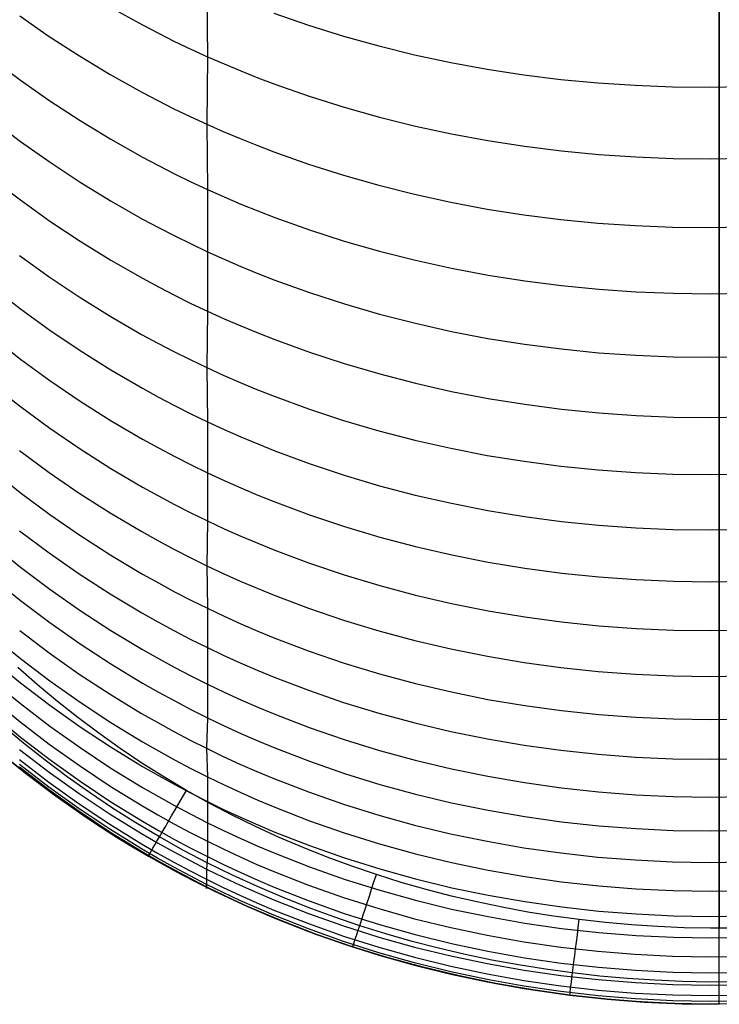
# Model space of a CAD drawing. Extents: x -383 to 1849, y -1185 to -529.
# Tile 436 of 656: x 403 to 412, y -1120 to -1107. Entities that reach past the tile are written whole.
import ezdxf

# ---------------------------------------------------------------- set-up
doc = ezdxf.new("R2010")
doc.units = 0
doc.layers.add('PREDEFINITO', color=7, linetype='CONTINUOUS')

msp = doc.modelspace()

# ---------------------------------------------------------------- linework, layer by layer
at = {"layer": 'PREDEFINITO'}
for p, q in [((412, -1119.95, 575.188), (412, -1090.082, 575.188)), ((412, -1091.082, -0.312), (412, -1118.95, -0.312)), ((405.261, -1106.557, 622.985), (405.271, -1107.486, 621.201)), ((402.803, -1106.949, 618.713), (403.19, -1107.219, 618.841)), ((404.001, -1106.839, 620.873), (404.416, -1107.068, 620.989)), ((406.146, -1106.914, 623.179), (406.599, -1107.071, 623.266)), ((404.416, -1107.068, 620.989), (404.627, -1107.178, 621.044)), ((406.599, -1107.071, 623.266), (407.059, -1107.215, 623.345)), ((403.19, -1107.219, 618.841), (403.587, -1107.476, 618.963)), ((404.627, -1107.178, 621.044), (404.839, -1107.284, 621.098)), ((407.059, -1107.215, 623.345), (407.524, -1107.344, 623.418)), ((404.839, -1107.284, 621.098), (405.054, -1107.387, 621.151)), ((407.524, -1107.344, 623.418), (407.994, -1107.46, 623.484)), ((403.587, -1107.476, 618.963), (403.992, -1107.72, 619.08)), ((405.054, -1107.387, 621.151), (405.271, -1107.486, 621.201)), ((407.994, -1107.46, 623.484), (408.469, -1107.562, 623.544)), ((402.434, -1107.509, 616.793), (402.812, -1107.794, 616.92)), ((405.271, -1107.486, 621.201), (405.261, -1108.373, 619.395)), ((405.271, -1107.486, 621.201), (405.489, -1107.581, 621.25)), ((405.489, -1107.581, 621.25), (405.71, -1107.673, 621.298)), ((408.469, -1107.562, 623.544), (408.948, -1107.649, 623.596)), ((403.992, -1107.72, 619.08), (404.407, -1107.951, 619.191)), ((405.71, -1107.673, 621.298), (405.932, -1107.762, 621.344)), ((408.948, -1107.649, 623.596), (409.43, -1107.723, 623.642)), ((409.43, -1107.723, 623.642), (409.915, -1107.784, 623.681)), ((402.812, -1107.794, 616.92), (403.2, -1108.066, 617.043)), ((405.932, -1107.762, 621.344), (406.156, -1107.847, 621.388)), ((406.156, -1107.847, 621.388), (406.61, -1108.006, 621.471)), ((409.915, -1107.784, 623.681), (410.403, -1107.83, 623.713)), ((410.403, -1107.83, 623.713), (410.893, -1107.862, 623.738)), ((410.893, -1107.862, 623.738), (411.384, -1107.881, 623.757)), ((404.407, -1107.951, 619.191), (404.617, -1108.062, 619.244)), ((411.384, -1107.881, 623.757), (411.876, -1107.886, 623.769)), ((411.876, -1107.886, 623.769), (412.368, -1107.878, 623.774)), ((403.2, -1108.066, 617.043), (403.596, -1108.326, 617.16)), ((404.617, -1108.062, 619.244), (404.83, -1108.169, 619.296)), ((406.61, -1108.006, 621.471), (407.069, -1108.151, 621.548)), ((404.83, -1108.169, 619.296), (405.044, -1108.272, 619.346)), ((407.069, -1108.151, 621.548), (407.535, -1108.282, 621.618)), ((402.437, -1108.312, 614.99), (402.815, -1108.599, 615.112)), ((403.596, -1108.326, 617.16), (404.002, -1108.572, 617.272)), ((405.044, -1108.272, 619.346), (405.261, -1108.373, 619.395)), ((405.261, -1108.373, 619.395), (405.479, -1108.469, 619.442)), ((405.261, -1108.373, 619.395), (405.272, -1109.232, 617.575)), ((407.535, -1108.282, 621.618), (408.005, -1108.398, 621.682)), ((405.479, -1108.469, 619.442), (405.7, -1108.562, 619.488)), ((408.005, -1108.398, 621.682), (408.48, -1108.501, 621.739)), ((408.48, -1108.501, 621.739), (408.959, -1108.589, 621.79)), ((402.815, -1108.599, 615.112), (403.202, -1108.874, 615.229)), ((404.002, -1108.572, 617.272), (404.417, -1108.806, 617.379)), ((405.7, -1108.562, 619.488), (405.922, -1108.651, 619.532)), ((408.959, -1108.589, 621.79), (409.441, -1108.664, 621.834)), ((405.922, -1108.651, 619.532), (406.146, -1108.737, 619.575)), ((406.146, -1108.737, 619.575), (406.599, -1108.898, 619.655)), ((409.441, -1108.664, 621.834), (409.927, -1108.724, 621.871)), ((409.927, -1108.724, 621.871), (410.415, -1108.771, 621.902)), ((410.415, -1108.771, 621.902), (410.904, -1108.804, 621.927)), ((403.202, -1108.874, 615.229), (403.599, -1109.136, 615.341)), ((404.417, -1108.806, 617.379), (404.628, -1108.918, 617.43)), ((406.599, -1108.898, 619.655), (407.059, -1109.044, 619.729)), ((410.904, -1108.804, 621.927), (411.395, -1108.823, 621.945)), ((411.395, -1108.823, 621.945), (411.887, -1108.827, 621.956)), ((411.887, -1108.827, 621.956), (412.379, -1108.819, 621.961)), ((404.628, -1108.918, 617.43), (404.84, -1109.026, 617.48)), ((404.84, -1109.026, 617.48), (405.055, -1109.131, 617.528)), ((402.434, -1109.081, 613.169), (402.812, -1109.37, 613.285)), ((403.599, -1109.136, 615.341), (404.004, -1109.385, 615.448)), ((405.055, -1109.131, 617.528), (405.272, -1109.232, 617.575)), ((407.059, -1109.044, 619.729), (407.524, -1109.177, 619.797)), ((405.272, -1109.232, 617.575), (405.49, -1109.329, 617.62)), ((405.272, -1109.232, 617.575), (405.273, -1110.051, 615.738)), ((407.524, -1109.177, 619.797), (407.994, -1109.295, 619.858)), ((407.994, -1109.295, 619.858), (408.469, -1109.399, 619.913)), ((402.812, -1109.37, 613.285), (403.2, -1109.647, 613.397)), ((404.004, -1109.385, 615.448), (404.419, -1109.621, 615.55)), ((405.49, -1109.329, 617.62), (405.711, -1109.423, 617.664)), ((405.711, -1109.423, 617.664), (405.933, -1109.513, 617.706)), ((408.469, -1109.399, 619.913), (408.948, -1109.489, 619.962)), ((405.933, -1109.513, 617.706), (406.157, -1109.6, 617.747)), ((408.948, -1109.489, 619.962), (409.43, -1109.564, 620.005)), ((403.2, -1109.647, 613.397), (403.596, -1109.911, 613.504)), ((404.419, -1109.621, 615.55), (404.629, -1109.734, 615.599)), ((406.157, -1109.6, 617.747), (406.611, -1109.762, 617.824)), ((409.43, -1109.564, 620.005), (409.916, -1109.626, 620.042)), ((409.916, -1109.626, 620.042), (410.403, -1109.674, 620.072)), ((410.403, -1109.674, 620.072), (410.893, -1109.707, 620.096)), ((404.629, -1109.734, 615.599), (404.842, -1109.843, 615.647)), ((406.611, -1109.762, 617.824), (407.07, -1109.91, 617.895)), ((410.893, -1109.707, 620.096), (411.384, -1109.727, 620.114)), ((411.384, -1109.727, 620.114), (411.876, -1109.732, 620.125)), ((411.876, -1109.732, 620.125), (412.368, -1109.724, 620.131)), ((403.596, -1109.911, 613.504), (404.002, -1110.162, 613.606)), ((404.842, -1109.843, 615.647), (405.057, -1109.949, 615.693)), ((407.07, -1109.91, 617.895), (407.535, -1110.044, 617.96)), ((405.057, -1109.949, 615.693), (405.273, -1110.051, 615.738)), ((405.273, -1110.051, 615.738), (405.272, -1110.833, 613.883)), ((405.273, -1110.051, 615.738), (405.492, -1110.149, 615.782)), ((407.535, -1110.044, 617.96), (408.006, -1110.163, 618.02)), ((402.802, -1110.102, 611.444), (403.189, -1110.38, 611.55)), ((404.002, -1110.162, 613.606), (404.417, -1110.4, 613.704)), ((405.492, -1110.149, 615.782), (405.712, -1110.244, 615.824)), ((408.006, -1110.163, 618.02), (408.481, -1110.268, 618.073)), ((405.712, -1110.244, 615.824), (405.934, -1110.335, 615.864)), ((408.481, -1110.268, 618.073), (408.96, -1110.359, 618.12)), ((403.189, -1110.38, 611.55), (403.586, -1110.646, 611.651)), ((404.417, -1110.4, 613.704), (404.628, -1110.513, 613.75)), ((405.934, -1110.335, 615.864), (406.158, -1110.423, 615.903)), ((406.158, -1110.423, 615.903), (406.611, -1110.587, 615.977)), ((408.96, -1110.359, 618.12), (409.442, -1110.435, 618.161)), ((409.442, -1110.435, 618.161), (409.928, -1110.497, 618.196)), ((402.435, -1110.508, 609.484), (402.813, -1110.801, 609.589)), ((404.628, -1110.513, 613.75), (404.84, -1110.623, 613.796)), ((406.611, -1110.587, 615.977), (407.071, -1110.737, 616.045)), ((409.928, -1110.497, 618.196), (410.416, -1110.545, 618.225)), ((410.416, -1110.545, 618.225), (410.905, -1110.578, 618.249)), ((410.905, -1110.578, 618.249), (411.396, -1110.598, 618.266)), ((403.586, -1110.646, 611.651), (403.992, -1110.899, 611.748)), ((404.84, -1110.623, 613.796), (405.055, -1110.73, 613.84)), ((411.396, -1110.598, 618.266), (411.888, -1110.603, 618.277)), ((411.888, -1110.603, 618.277), (412.38, -1110.595, 618.282)), ((402.813, -1110.801, 609.589), (403.2, -1111.082, 609.689)), ((405.055, -1110.73, 613.84), (405.272, -1110.833, 613.883)), ((405.272, -1110.833, 613.883), (405.261, -1111.573, 612.011)), ((405.272, -1110.833, 613.883), (405.49, -1110.932, 613.924)), ((407.071, -1110.737, 616.045), (407.535, -1110.872, 616.108)), ((403.992, -1110.899, 611.748), (404.406, -1111.138, 611.841)), ((405.49, -1110.932, 613.924), (405.711, -1111.027, 613.964)), ((407.535, -1110.872, 616.108), (408.005, -1110.992, 616.165)), ((403.2, -1111.082, 609.689), (403.597, -1111.351, 609.786)), ((405.711, -1111.027, 613.964), (405.933, -1111.119, 614.003)), ((408.005, -1110.992, 616.165), (408.48, -1111.098, 616.216)), ((408.48, -1111.098, 616.216), (408.959, -1111.19, 616.261)), ((402.436, -1111.168, 607.62), (402.814, -1111.463, 607.719)), ((404.406, -1111.138, 611.841), (404.617, -1111.252, 611.885)), ((405.933, -1111.119, 614.003), (406.158, -1111.207, 614.04)), ((406.158, -1111.207, 614.04), (406.611, -1111.373, 614.111)), ((408.959, -1111.19, 616.261), (409.441, -1111.267, 616.301)), ((403.597, -1111.351, 609.786), (404.003, -1111.606, 609.878)), ((404.617, -1111.252, 611.885), (404.829, -1111.363, 611.928)), ((404.829, -1111.363, 611.928), (405.044, -1111.47, 611.97)), ((409.441, -1111.267, 616.301), (409.926, -1111.33, 616.335)), ((409.926, -1111.33, 616.335), (410.413, -1111.379, 616.363)), ((402.814, -1111.463, 607.719), (403.201, -1111.746, 607.814)), ((405.044, -1111.47, 611.97), (405.261, -1111.573, 612.011)), ((406.611, -1111.373, 614.111), (407.07, -1111.523, 614.176)), ((410.413, -1111.379, 616.363), (410.902, -1111.413, 616.386)), ((410.902, -1111.413, 616.386), (411.393, -1111.433, 616.403)), ((411.393, -1111.433, 616.403), (411.884, -1111.439, 616.414)), ((411.884, -1111.439, 616.414), (412.376, -1111.431, 616.42)), ((404.003, -1111.606, 609.878), (404.417, -1111.847, 609.966)), ((405.261, -1111.573, 612.011), (405.479, -1111.673, 612.05)), ((405.261, -1111.573, 612.011), (405.271, -1112.287, 610.128)), ((407.07, -1111.523, 614.176), (407.536, -1111.659, 614.236)), ((403.201, -1111.746, 607.814), (403.598, -1112.016, 607.905)), ((405.479, -1111.673, 612.05), (405.7, -1111.769, 612.088)), ((407.536, -1111.659, 614.236), (408.006, -1111.781, 614.29)), ((402.434, -1111.789, 605.743), (402.812, -1112.086, 605.836)), ((404.417, -1111.847, 609.966), (404.628, -1111.963, 610.008)), ((405.7, -1111.769, 612.088), (405.922, -1111.862, 612.125)), ((405.922, -1111.862, 612.125), (406.147, -1111.951, 612.161)), ((408.006, -1111.781, 614.29), (408.481, -1111.888, 614.339)), ((408.481, -1111.888, 614.339), (408.96, -1111.98, 614.383)), ((403.598, -1112.016, 607.905), (404.004, -1112.273, 607.992)), ((404.628, -1111.963, 610.008), (404.84, -1112.074, 610.049)), ((406.147, -1111.951, 612.161), (406.6, -1112.117, 612.228)), ((408.96, -1111.98, 614.383), (409.443, -1112.058, 614.421)), ((402.812, -1112.086, 605.836), (403.199, -1112.371, 605.925)), ((404.84, -1112.074, 610.049), (405.055, -1112.183, 610.089)), ((406.6, -1112.117, 612.228), (407.06, -1112.269, 612.29)), ((409.443, -1112.058, 614.421), (409.928, -1112.121, 614.453)), ((409.928, -1112.121, 614.453), (410.416, -1112.17, 614.481)), ((404.004, -1112.273, 607.992), (404.419, -1112.516, 608.075)), ((405.055, -1112.183, 610.089), (405.271, -1112.287, 610.128)), ((407.06, -1112.269, 612.29), (407.525, -1112.406, 612.347)), ((410.416, -1112.17, 614.481), (410.906, -1112.204, 614.503)), ((410.906, -1112.204, 614.503), (411.397, -1112.225, 614.519)), ((411.397, -1112.225, 614.519), (411.889, -1112.231, 614.53)), ((411.889, -1112.231, 614.53), (412.381, -1112.222, 614.536)), ((403.199, -1112.371, 605.925), (403.596, -1112.643, 606.011)), ((405.271, -1112.287, 610.128), (405.49, -1112.388, 610.165)), ((405.271, -1112.287, 610.128), (405.273, -1112.959, 608.228)), ((405.49, -1112.388, 610.165), (405.71, -1112.485, 610.201)), ((407.525, -1112.406, 612.347), (407.996, -1112.528, 612.399)), ((404.419, -1112.516, 608.075), (404.629, -1112.632, 608.115)), ((405.71, -1112.485, 610.201), (405.932, -1112.578, 610.236)), ((407.996, -1112.528, 612.399), (408.471, -1112.636, 612.446)), ((403.596, -1112.643, 606.011), (404.002, -1112.901, 606.093)), ((404.629, -1112.632, 608.115), (404.842, -1112.745, 608.153)), ((405.932, -1112.578, 610.236), (406.156, -1112.668, 610.27)), ((408.471, -1112.636, 612.446), (408.95, -1112.729, 612.487)), ((402.802, -1112.667, 603.941), (403.189, -1112.953, 604.024)), ((404.842, -1112.745, 608.153), (405.057, -1112.854, 608.191)), ((406.156, -1112.668, 610.27), (406.609, -1112.836, 610.334)), ((408.95, -1112.729, 612.487), (409.433, -1112.807, 612.524)), ((402.433, -1112.917, 601.961), (402.811, -1113.218, 602.042)), ((404.002, -1112.901, 606.093), (404.417, -1113.146, 606.171)), ((405.057, -1112.854, 608.191), (405.273, -1112.959, 608.228)), ((406.609, -1112.836, 610.334), (407.069, -1112.989, 610.393)), ((409.433, -1112.807, 612.524), (409.919, -1112.871, 612.555)), ((409.919, -1112.871, 612.555), (410.407, -1112.921, 612.582)), ((410.407, -1112.921, 612.582), (410.897, -1112.956, 612.603)), ((403.189, -1112.953, 604.024), (403.586, -1113.226, 604.104)), ((405.273, -1112.959, 608.228), (405.272, -1113.591, 606.315)), ((405.273, -1112.959, 608.228), (405.492, -1113.061, 608.263)), ((407.069, -1112.989, 610.393), (407.534, -1113.128, 610.448)), ((410.897, -1112.956, 612.603), (411.389, -1112.976, 612.619)), ((411.389, -1112.976, 612.619), (411.881, -1112.982, 612.63)), ((411.881, -1112.982, 612.63), (412.373, -1112.974, 612.636)), ((404.417, -1113.146, 606.171), (404.627, -1113.263, 606.209)), ((405.492, -1113.061, 608.263), (405.712, -1113.158, 608.297)), ((405.712, -1113.158, 608.297), (405.935, -1113.252, 608.331)), ((407.534, -1113.128, 610.448), (408.004, -1113.251, 610.497)), ((402.811, -1113.218, 602.042), (403.199, -1113.506, 602.12)), ((403.586, -1113.226, 604.104), (403.992, -1113.486, 604.181)), ((404.627, -1113.263, 606.209), (404.84, -1113.376, 606.245)), ((405.935, -1113.252, 608.331), (406.159, -1113.342, 608.363)), ((408.004, -1113.251, 610.497), (408.478, -1113.36, 610.542)), ((404.84, -1113.376, 606.245), (405.055, -1113.486, 606.281)), ((406.159, -1113.342, 608.363), (406.612, -1113.512, 608.423)), ((408.478, -1113.36, 610.542), (408.957, -1113.454, 610.582)), ((403.199, -1113.506, 602.12), (403.595, -1113.781, 602.195)), ((403.992, -1113.486, 604.181), (404.407, -1113.732, 604.254)), ((405.055, -1113.486, 606.281), (405.272, -1113.591, 606.315)), ((406.612, -1113.512, 608.423), (407.072, -1113.666, 608.479)), ((408.957, -1113.454, 610.582), (409.439, -1113.534, 610.617)), ((409.439, -1113.534, 610.617), (409.924, -1113.598, 610.647)), ((405.272, -1113.591, 606.315), (405.261, -1114.181, 604.39)), ((405.272, -1113.591, 606.315), (405.49, -1113.694, 606.348)), ((405.49, -1113.694, 606.348), (405.711, -1113.792, 606.381)), ((407.072, -1113.666, 608.479), (407.537, -1113.805, 608.531)), ((409.924, -1113.598, 610.647), (410.411, -1113.648, 610.673)), ((410.411, -1113.648, 610.673), (410.901, -1113.684, 610.693)), ((410.901, -1113.684, 610.693), (411.391, -1113.705, 610.709)), ((402.802, -1113.723, 600.136), (403.19, -1114.012, 600.209)), ((403.595, -1113.781, 602.195), (404.001, -1114.042, 602.267)), ((404.407, -1113.732, 604.254), (404.617, -1113.85, 604.29)), ((405.711, -1113.792, 606.381), (405.933, -1113.886, 606.412)), ((407.537, -1113.805, 608.531), (408.007, -1113.929, 608.578)), ((411.391, -1113.705, 610.709), (411.883, -1113.711, 610.72)), ((411.883, -1113.711, 610.72), (412.374, -1113.703, 610.726)), ((402.436, -1113.896, 598.159), (402.813, -1114.2, 598.229)), ((404.617, -1113.85, 604.29), (404.83, -1113.964, 604.324)), ((405.933, -1113.886, 606.412), (406.157, -1113.977, 606.442)), ((408.007, -1113.929, 608.578), (408.482, -1114.039, 608.62)), ((403.19, -1114.012, 600.209), (403.586, -1114.289, 600.279)), ((404.001, -1114.042, 602.267), (404.416, -1114.29, 602.335)), ((404.83, -1113.964, 604.324), (405.044, -1114.075, 604.357)), ((405.044, -1114.075, 604.357), (405.261, -1114.181, 604.39)), ((406.157, -1113.977, 606.442), (406.611, -1114.148, 606.5)), ((408.482, -1114.039, 608.62), (408.961, -1114.133, 608.658)), ((402.813, -1114.2, 598.229), (403.201, -1114.491, 598.296)), ((405.261, -1114.181, 604.39), (405.48, -1114.284, 604.421)), ((405.261, -1114.181, 604.39), (405.271, -1114.741, 602.462)), ((406.611, -1114.148, 606.5), (407.07, -1114.303, 606.553)), ((408.961, -1114.133, 608.658), (409.444, -1114.213, 608.692)), ((409.444, -1114.213, 608.692), (409.929, -1114.278, 608.72)), ((402.435, -1114.333, 596.252), (402.813, -1114.637, 596.317)), ((403.586, -1114.289, 600.279), (403.992, -1114.551, 600.345)), ((404.416, -1114.29, 602.335), (404.627, -1114.408, 602.368)), ((405.48, -1114.284, 604.421), (405.7, -1114.383, 604.451)), ((407.07, -1114.303, 606.553), (407.536, -1114.443, 606.601)), ((409.929, -1114.278, 608.72), (410.417, -1114.329, 608.745)), ((410.417, -1114.329, 608.745), (410.907, -1114.364, 608.764)), ((404.627, -1114.408, 602.368), (404.839, -1114.523, 602.4)), ((405.7, -1114.383, 604.451), (405.923, -1114.478, 604.481)), ((405.923, -1114.478, 604.481), (406.147, -1114.569, 604.509)), ((407.536, -1114.443, 606.601), (408.006, -1114.568, 606.646)), ((410.907, -1114.364, 608.764), (411.398, -1114.385, 608.78)), ((411.398, -1114.385, 608.78), (411.889, -1114.392, 608.79)), ((411.889, -1114.392, 608.79), (412.381, -1114.384, 608.796)), ((403.201, -1114.491, 598.296), (403.597, -1114.768, 598.361)), ((403.992, -1114.551, 600.345), (404.407, -1114.8, 600.409)), ((404.839, -1114.523, 602.4), (405.054, -1114.634, 602.431)), ((406.147, -1114.569, 604.509), (406.6, -1114.741, 604.563)), ((408.006, -1114.568, 606.646), (408.481, -1114.678, 606.686)), ((402.813, -1114.637, 596.317), (403.2, -1114.929, 596.378)), ((405.054, -1114.634, 602.431), (405.271, -1114.741, 602.462)), ((408.481, -1114.678, 606.686), (408.96, -1114.774, 606.722)), ((403.597, -1114.768, 598.361), (404.003, -1115.033, 598.423)), ((404.407, -1114.8, 600.409), (404.617, -1114.919, 600.44)), ((405.271, -1114.741, 602.462), (405.489, -1114.844, 602.491)), ((405.271, -1114.741, 602.462), (405.272, -1115.739, 598.592)), ((405.489, -1114.844, 602.491), (405.71, -1114.944, 602.52)), ((406.6, -1114.741, 604.563), (407.06, -1114.897, 604.613)), ((408.96, -1114.774, 606.722), (409.443, -1114.854, 606.754)), ((409.443, -1114.854, 606.754), (409.928, -1114.92, 606.781)), ((403.2, -1114.929, 596.378), (403.597, -1115.208, 596.438)), ((404.617, -1114.919, 600.44), (404.83, -1115.034, 600.47)), ((405.71, -1114.944, 602.52), (405.932, -1115.04, 602.547)), ((407.06, -1114.897, 604.613), (407.526, -1115.038, 604.659)), ((409.928, -1114.92, 606.781), (410.416, -1114.971, 606.805)), ((410.416, -1114.971, 606.805), (410.906, -1115.007, 606.824)), ((402.434, -1115.095, 592.376), (402.812, -1115.402, 592.427)), ((402.803, -1115.034, 594.392), (403.19, -1115.327, 594.448)), ((404.003, -1115.033, 598.423), (404.418, -1115.283, 598.482)), ((404.83, -1115.034, 600.47), (405.044, -1115.146, 600.499)), ((405.932, -1115.04, 602.547), (406.157, -1115.132, 602.574)), ((407.526, -1115.038, 604.659), (407.996, -1115.165, 604.701)), ((410.906, -1115.007, 606.824), (411.397, -1115.028, 606.838)), ((411.397, -1115.028, 606.838), (411.889, -1115.035, 606.849)), ((411.889, -1115.035, 606.849), (412.381, -1115.027, 606.855)), ((403.597, -1115.208, 596.438), (404.003, -1115.473, 596.495)), ((405.044, -1115.146, 600.499), (405.261, -1115.253, 600.527)), ((405.261, -1115.253, 600.527), (405.48, -1115.357, 600.554)), ((406.157, -1115.132, 602.574), (406.61, -1115.304, 602.624)), ((407.996, -1115.165, 604.701), (408.471, -1115.276, 604.739)), ((403.19, -1115.327, 594.448), (403.586, -1115.607, 594.502)), ((404.418, -1115.283, 598.482), (404.628, -1115.402, 598.51)), ((405.48, -1115.357, 600.554), (405.7, -1115.457, 600.581)), ((406.61, -1115.304, 602.624), (407.07, -1115.461, 602.671)), ((408.471, -1115.276, 604.739), (408.951, -1115.372, 604.773)), ((408.951, -1115.372, 604.773), (409.434, -1115.453, 604.803)), ((402.436, -1115.413, 590.415), (402.813, -1115.721, 590.459)), ((402.812, -1115.402, 592.427), (403.199, -1115.696, 592.477)), ((404.003, -1115.473, 596.495), (404.417, -1115.724, 596.549)), ((404.628, -1115.402, 598.51), (404.841, -1115.518, 598.538)), ((405.7, -1115.457, 600.581), (405.923, -1115.554, 600.607)), ((407.07, -1115.461, 602.671), (407.535, -1115.603, 602.714)), ((409.434, -1115.453, 604.803), (409.919, -1115.52, 604.83)), ((403.037, -1115.746, -0.312), (402.779, -1115.519, -0.312)), ((403.586, -1115.607, 594.502), (403.992, -1115.872, 594.554)), ((404.841, -1115.518, 598.538), (405.055, -1115.63, 598.565)), ((405.055, -1115.63, 598.565), (405.272, -1115.739, 598.592)), ((405.923, -1115.554, 600.607), (406.147, -1115.646, 600.632)), ((407.535, -1115.603, 602.714), (408.005, -1115.73, 602.754)), ((409.919, -1115.52, 604.83), (410.408, -1115.571, 604.852)), ((410.408, -1115.571, 604.852), (410.898, -1115.608, 604.87)), ((410.898, -1115.608, 604.87), (411.389, -1115.629, 604.885)), ((411.389, -1115.629, 604.885), (411.881, -1115.636, 604.895)), ((411.881, -1115.636, 604.895), (412.374, -1115.629, 604.902)), ((402.434, -1115.685, 588.472), (402.812, -1115.994, 588.51)), ((402.813, -1115.721, 590.459), (403.201, -1116.017, 590.502)), ((403.3, -1115.966, -0.312), (403.037, -1115.746, -0.312)), ((403.199, -1115.696, 592.477), (403.596, -1115.977, 592.525)), ((404.417, -1115.724, 596.549), (404.628, -1115.844, 596.576)), ((405.272, -1115.739, 598.592), (405.49, -1115.843, 598.617)), ((405.272, -1115.739, 598.592), (405.272, -1116.182, 596.65)), ((406.147, -1115.646, 600.632), (406.6, -1115.82, 600.679)), ((408.005, -1115.73, 602.754), (408.48, -1115.842, 602.79)), ((403.992, -1115.872, 594.554), (404.406, -1116.124, 594.603)), ((404.628, -1115.844, 596.576), (404.841, -1115.96, 596.601)), ((405.49, -1115.843, 598.617), (405.711, -1115.944, 598.642)), ((406.6, -1115.82, 600.679), (407.06, -1115.978, 600.723)), ((408.48, -1115.842, 602.79), (408.959, -1115.939, 602.822)), ((402.426, -1115.922, 586.482), (402.803, -1116.231, 586.514)), ((402.812, -1115.994, 588.51), (403.2, -1116.29, 588.547)), ((403.201, -1116.017, 590.502), (403.598, -1116.299, 590.544)), ((403.569, -1116.179, -0.312), (403.3, -1115.966, -0.312)), ((403.596, -1115.977, 592.525), (404.002, -1116.244, 592.57)), ((404.841, -1115.96, 596.601), (405.055, -1116.073, 596.626)), ((405.711, -1115.944, 598.642), (405.933, -1116.041, 598.666)), ((407.06, -1115.978, 600.723), (407.526, -1116.121, 600.763)), ((408.959, -1115.939, 602.822), (409.442, -1116.02, 602.851)), ((409.442, -1116.02, 602.851), (409.928, -1116.087, 602.876)), ((402.435, -1116.123, 584.528), (402.812, -1116.434, 584.554)), ((404.406, -1116.124, 594.603), (404.617, -1116.245, 594.627)), ((405.055, -1116.073, 596.626), (405.272, -1116.182, 596.65)), ((405.933, -1116.041, 598.666), (406.157, -1116.134, 598.689)), ((406.157, -1116.134, 598.689), (406.61, -1116.308, 598.733)), ((407.526, -1116.121, 600.763), (407.996, -1116.248, 600.801)), ((409.928, -1116.087, 602.876), (410.416, -1116.139, 602.897)), ((410.416, -1116.139, 602.897), (410.905, -1116.175, 602.914)), ((402.854, -1116.515, -0.019), (402.577, -1116.283, -0.019)), ((402.803, -1116.231, 586.514), (403.19, -1116.528, 586.545)), ((403.2, -1116.29, 588.547), (403.596, -1116.573, 588.583)), ((403.843, -1116.385, -0.312), (403.569, -1116.179, -0.312)), ((404.002, -1116.244, 592.57), (404.417, -1116.497, 592.614)), ((404.617, -1116.245, 594.627), (404.829, -1116.361, 594.65)), ((405.272, -1116.182, 596.65), (405.26, -1116.583, 594.695)), ((405.272, -1116.182, 596.65), (405.491, -1116.286, 596.674)), ((405.491, -1116.286, 596.674), (405.711, -1116.387, 596.697)), ((407.996, -1116.248, 600.801), (408.471, -1116.361, 600.834)), ((410.905, -1116.175, 602.914), (411.396, -1116.197, 602.928)), ((411.396, -1116.197, 602.928), (411.888, -1116.204, 602.939)), ((411.888, -1116.204, 602.939), (412.38, -1116.197, 602.945)), ((403.598, -1116.299, 590.544), (404.004, -1116.567, 590.584)), ((404.123, -1116.584, -0.312), (403.843, -1116.385, -0.312)), ((404.829, -1116.361, 594.65), (405.044, -1116.474, 594.673)), ((405.711, -1116.387, 596.697), (405.934, -1116.485, 596.719)), ((406.61, -1116.308, 598.733), (407.069, -1116.467, 598.774)), ((408.471, -1116.361, 600.834), (408.951, -1116.458, 600.865)), ((402.812, -1116.434, 584.554), (403.2, -1116.731, 584.58)), ((403.137, -1116.739, -0.019), (402.854, -1116.515, -0.019)), ((403.19, -1116.528, 586.545), (403.587, -1116.811, 586.575)), ((404.417, -1116.497, 592.614), (404.628, -1116.618, 592.636)), ((405.044, -1116.474, 594.673), (405.26, -1116.583, 594.695)), ((405.934, -1116.485, 596.719), (406.158, -1116.578, 596.74)), ((407.069, -1116.467, 598.774), (407.534, -1116.611, 598.812)), ((408.951, -1116.458, 600.865), (409.433, -1116.541, 600.892)), ((409.433, -1116.541, 600.892), (409.919, -1116.608, 600.916)), ((402.88, -1116.91, 575.188), (402.501, -1116.603, 575.188)), ((402.88, -1116.91, 0.688), (402.501, -1116.603, 0.688)), ((402.501, -1116.603, 287.438), (402.88, -1116.91, 287.438)), ((402.802, -1116.598, 582.597), (403.189, -1116.895, 582.617)), ((403.596, -1116.573, 588.583), (404.002, -1116.842, 588.617)), ((404.004, -1116.567, 590.584), (404.419, -1116.821, 590.622)), ((404.408, -1116.776, -0.312), (404.123, -1116.584, -0.312)), ((404.628, -1116.618, 592.636), (404.84, -1116.735, 592.656)), ((405.26, -1116.583, 594.695), (405.479, -1116.689, 594.716)), ((405.26, -1116.583, 594.695), (405.272, -1116.958, 592.696)), ((406.158, -1116.578, 596.74), (406.611, -1116.753, 596.781)), ((407.534, -1116.611, 598.812), (408.004, -1116.74, 598.847)), ((409.919, -1116.608, 600.916), (410.407, -1116.66, 600.936)), ((410.407, -1116.66, 600.936), (410.897, -1116.698, 600.953)), ((402.8, -1116.73, 580.59), (403.188, -1117.028, 580.604)), ((403.187, -1117.093, 574.185), (402.8, -1116.795, 574.199)), ((403.426, -1116.956, -0.019), (403.137, -1116.739, -0.019)), ((403.2, -1116.731, 584.58), (403.596, -1117.015, 584.605)), ((403.587, -1116.811, 586.575), (403.992, -1117.08, 586.604)), ((404.699, -1116.96, -0.312), (404.408, -1116.776, -0.312)), ((404.84, -1116.735, 592.656), (405.055, -1116.849, 592.676)), ((405.479, -1116.689, 594.716), (405.699, -1116.79, 594.737)), ((405.699, -1116.79, 594.737), (405.922, -1116.888, 594.757)), ((406.611, -1116.753, 596.781), (407.071, -1116.912, 596.819)), ((408.004, -1116.74, 598.847), (408.479, -1116.853, 598.879)), ((410.897, -1116.698, 600.953), (411.389, -1116.72, 600.966)), ((411.389, -1116.72, 600.966), (411.881, -1116.727, 600.977)), ((411.881, -1116.727, 600.977), (412.373, -1116.72, 600.983)), ((402.801, -1116.826, 578.305), (403.188, -1117.124, 578.312)), ((403.27, -1117.204, 575.188), (402.88, -1116.91, 575.188)), ((403.27, -1117.204, 0.688), (402.88, -1116.91, 0.688)), ((402.88, -1116.91, 287.438), (403.27, -1117.204, 287.438)), ((403.189, -1116.895, 582.617), (403.586, -1117.179, 582.637)), ((404.002, -1116.842, 588.617), (404.417, -1117.097, 588.65)), ((404.419, -1116.821, 590.622), (404.629, -1116.942, 590.64)), ((405.055, -1116.849, 592.676), (405.272, -1116.958, 592.696)), ((405.922, -1116.888, 594.757), (406.146, -1116.981, 594.777)), ((407.071, -1116.912, 596.819), (407.536, -1117.057, 596.854)), ((408.479, -1116.853, 598.879), (408.958, -1116.951, 598.907)), ((403.188, -1117.028, 580.604), (403.584, -1117.312, 580.619)), ((403.721, -1117.166, -0.019), (403.426, -1116.956, -0.019)), ((403.596, -1117.015, 584.605), (404.002, -1117.285, 584.63)), ((404.629, -1116.942, 590.64), (404.842, -1117.06, 590.659)), ((404.995, -1117.136, -0.312), (404.699, -1116.96, -0.312)), ((404.842, -1117.06, 590.659), (405.057, -1117.174, 590.676)), ((405.272, -1116.958, 592.696), (405.49, -1117.064, 592.715)), ((405.272, -1116.958, 592.696), (405.273, -1117.284, 590.693)), ((405.49, -1117.064, 592.715), (405.711, -1117.166, 592.734)), ((406.146, -1116.981, 594.777), (406.599, -1117.157, 594.814)), ((407.536, -1117.057, 596.854), (408.006, -1117.186, 596.887)), ((408.958, -1116.951, 598.907), (409.44, -1117.034, 598.933)), ((409.44, -1117.034, 598.933), (409.925, -1117.102, 598.955)), ((403.584, -1117.378, 574.171), (403.187, -1117.093, 574.185)), ((403.188, -1117.124, 578.312), (403.585, -1117.409, 578.319)), ((403.586, -1117.179, 582.637), (403.991, -1117.449, 582.657)), ((404.022, -1117.368, -0.019), (403.721, -1117.166, -0.019)), ((403.992, -1117.08, 586.604), (404.407, -1117.335, 586.632)), ((404.417, -1117.097, 588.65), (404.628, -1117.218, 588.666)), ((405.293, -1117.303, -0.312), (404.995, -1117.136, -0.312)), ((405.057, -1117.174, 590.676), (405.273, -1117.284, 590.693)), ((405.711, -1117.166, 592.734), (405.933, -1117.264, 592.752)), ((406.599, -1117.157, 594.814), (407.058, -1117.318, 594.849)), ((408.006, -1117.186, 596.887), (408.481, -1117.299, 596.916)), ((409.925, -1117.102, 598.955), (410.412, -1117.155, 598.975)), ((410.412, -1117.155, 598.975), (410.901, -1117.193, 598.991)), ((410.901, -1117.193, 598.991), (411.392, -1117.216, 599.004)), ((403.669, -1117.485, 575.188), (403.27, -1117.204, 575.188)), ((403.669, -1117.485, 0.688), (403.27, -1117.204, 0.688)), ((403.27, -1117.204, 287.438), (403.669, -1117.485, 287.438)), ((403.584, -1117.312, 580.619), (403.99, -1117.582, 580.633)), ((404.002, -1117.285, 584.63), (404.417, -1117.541, 584.653)), ((404.628, -1117.218, 588.666), (404.84, -1117.336, 588.681)), ((405.273, -1117.284, 590.693), (405.272, -1117.561, 588.712)), ((405.273, -1117.284, 590.693), (405.492, -1117.39, 590.71)), ((405.596, -1117.462, -0.312), (405.293, -1117.303, -0.312)), ((405.933, -1117.264, 592.752), (406.157, -1117.358, 592.769)), ((407.058, -1117.318, 594.849), (407.523, -1117.463, 594.881)), ((408.481, -1117.299, 596.916), (408.96, -1117.398, 596.943)), ((411.392, -1117.216, 599.004), (411.883, -1117.224, 599.014)), ((411.883, -1117.224, 599.014), (412.375, -1117.216, 599.021)), ((403.99, -1117.648, 574.159), (403.584, -1117.378, 574.171)), ((403.585, -1117.409, 578.319), (403.99, -1117.68, 578.326)), ((403.991, -1117.449, 582.657), (404.406, -1117.704, 582.676)), ((404.329, -1117.562, -0.019), (404.022, -1117.368, -0.019)), ((404.407, -1117.335, 586.632), (404.617, -1117.457, 586.646)), ((404.617, -1117.457, 586.646), (404.83, -1117.575, 586.659)), ((404.84, -1117.336, 588.681), (405.055, -1117.451, 588.697)), ((405.055, -1117.451, 588.697), (405.272, -1117.561, 588.712)), ((405.492, -1117.39, 590.71), (405.713, -1117.492, 590.727)), ((406.157, -1117.358, 592.769), (406.611, -1117.535, 592.803)), ((408.96, -1117.398, 596.943), (409.442, -1117.481, 596.967)), ((403.872, -1117.619, 575.188), (403.669, -1117.485, 575.188)), ((403.872, -1117.619, 0.688), (403.669, -1117.485, 0.688)), ((403.669, -1117.485, 287.438), (403.872, -1117.619, 287.438)), ((403.99, -1117.582, 580.633), (404.405, -1117.838, 580.647)), ((404.641, -1117.748, -0.019), (404.329, -1117.562, -0.019)), ((404.417, -1117.541, 584.653), (404.627, -1117.663, 584.665)), ((404.83, -1117.575, 586.659), (405.044, -1117.69, 586.672)), ((405.272, -1117.561, 588.712), (405.271, -1118.008, 584.698)), ((405.272, -1117.561, 588.712), (405.49, -1117.668, 588.726)), ((405.903, -1117.612, -0.312), (405.596, -1117.462, -0.312)), ((405.713, -1117.492, 590.727), (405.935, -1117.591, 590.742)), ((406.611, -1117.535, 592.803), (407.07, -1117.696, 592.834)), ((407.523, -1117.463, 594.881), (407.994, -1117.592, 594.911)), ((409.442, -1117.481, 596.967), (409.928, -1117.549, 596.988)), ((409.928, -1117.549, 596.988), (410.416, -1117.602, 597.007)), ((404.077, -1117.751, 575.188), (403.872, -1117.619, 575.188)), ((404.077, -1117.751, 0.688), (403.872, -1117.619, 0.688)), ((403.872, -1117.619, 287.438), (404.077, -1117.751, 287.438)), ((404.405, -1117.905, 574.148), (403.99, -1117.648, 574.159)), ((403.99, -1117.68, 578.326), (404.405, -1117.936, 578.333)), ((404.406, -1117.704, 582.676), (404.616, -1117.827, 582.685)), ((404.627, -1117.663, 584.665), (404.84, -1117.782, 584.676)), ((405.044, -1117.69, 586.672), (405.261, -1117.8, 586.685)), ((405.49, -1117.668, 588.726), (405.711, -1117.77, 588.74)), ((406.214, -1117.755, -0.312), (405.903, -1117.612, -0.312)), ((405.935, -1117.591, 590.742), (406.159, -1117.685, 590.758)), ((406.159, -1117.685, 590.758), (406.612, -1117.862, 590.787)), ((407.07, -1117.696, 592.834), (407.535, -1117.841, 592.863)), ((407.994, -1117.592, 594.911), (408.468, -1117.707, 594.939)), ((408.468, -1117.707, 594.939), (408.947, -1117.806, 594.964)), ((410.416, -1117.602, 597.007), (410.905, -1117.639, 597.022)), ((410.905, -1117.639, 597.022), (411.396, -1117.662, 597.035)), ((411.396, -1117.662, 597.035), (411.888, -1117.67, 597.045)), ((411.888, -1117.67, 597.045), (412.38, -1117.662, 597.052)), ((404.285, -1117.878, 575.188), (404.077, -1117.751, 575.188)), ((404.285, -1117.878, 0.688), (404.077, -1117.751, 0.688)), ((404.077, -1117.751, 287.438), (404.285, -1117.878, 287.438)), ((404.405, -1117.838, 580.647), (404.615, -1117.96, 580.654)), ((404.616, -1117.827, 582.685), (404.829, -1117.945, 582.694)), ((404.956, -1117.925, -0.019), (404.641, -1117.748, -0.019)), ((404.84, -1117.782, 584.676), (405.054, -1117.897, 584.687)), ((405.261, -1117.8, 586.685), (405.479, -1117.907, 586.697)), ((405.711, -1117.77, 588.74), (405.933, -1117.869, 588.754)), ((406.529, -1117.889, -0.312), (406.214, -1117.755, -0.312)), ((407.535, -1117.841, 592.863), (408.006, -1117.971, 592.89)), ((408.947, -1117.806, 594.964), (409.43, -1117.89, 594.986)), ((404.495, -1118.002, 575.188), (404.285, -1117.878, 575.188)), ((404.495, -1118.002, 0.688), (404.285, -1117.878, 0.688)), ((404.285, -1117.878, 287.438), (404.495, -1118.002, 287.438)), ((404.615, -1118.027, 574.143), (404.405, -1117.905, 574.148)), ((404.405, -1117.936, 578.333), (404.616, -1118.059, 578.336)), ((404.615, -1117.96, 580.654), (404.828, -1118.079, 580.661)), ((404.829, -1117.945, 582.694), (405.044, -1118.06, 582.703)), ((405.276, -1118.092, -0.019), (404.956, -1117.925, -0.019)), ((405.054, -1117.897, 584.687), (405.271, -1118.008, 584.698)), ((405.479, -1117.907, 586.697), (405.7, -1118.01, 586.71)), ((405.933, -1117.869, 588.754), (406.157, -1117.964, 588.768)), ((406.157, -1117.964, 588.768), (406.611, -1118.141, 588.793)), ((406.847, -1118.016, -0.312), (406.529, -1117.889, -0.312)), ((406.612, -1117.862, 590.787), (407.072, -1118.024, 590.815)), ((408.006, -1117.971, 592.89), (408.481, -1118.086, 592.915)), ((409.43, -1117.89, 594.986), (409.915, -1117.959, 595.006)), ((409.915, -1117.959, 595.006), (410.403, -1118.013, 595.023)), ((404.495, -1118.002, 575.188), (404.495, -1118.002, 0.688)), ((404.707, -1118.122, 575.188), (404.495, -1118.002, 575.188)), ((404.707, -1118.122, 0.688), (404.495, -1118.002, 0.688)), ((404.495, -1118.002, 287.438), (404.707, -1118.122, 287.438)), ((404.828, -1118.146, 574.138), (404.615, -1118.027, 574.143)), ((404.616, -1118.059, 578.336), (404.828, -1118.178, 578.34)), ((404.828, -1118.079, 580.661), (405.042, -1118.194, 580.667)), ((405.044, -1118.06, 582.703), (405.26, -1118.171, 582.712)), ((405.271, -1118.008, 584.698), (405.26, -1118.171, 582.712)), ((405.271, -1118.008, 584.698), (405.489, -1118.115, 584.708)), ((405.6, -1118.251, -0.019), (405.276, -1118.092, -0.019)), ((405.7, -1118.01, 586.71), (405.922, -1118.109, 586.721)), ((407.168, -1118.134, -0.312), (406.847, -1118.016, -0.312)), ((407.072, -1118.024, 590.815), (407.537, -1118.17, 590.841)), ((408.481, -1118.086, 592.915), (408.96, -1118.186, 592.938)), ((410.403, -1118.013, 595.023), (410.893, -1118.051, 595.038)), ((410.893, -1118.051, 595.038), (411.384, -1118.075, 595.05)), ((411.384, -1118.075, 595.05), (411.875, -1118.083, 595.06)), ((411.875, -1118.083, 595.06), (412.367, -1118.076, 595.067)), ((404.921, -1118.238, 575.188), (404.707, -1118.122, 575.188)), ((404.921, -1118.238, 0.688), (404.707, -1118.122, 0.688)), ((404.707, -1118.122, 287.438), (404.921, -1118.238, 287.438)), ((405.042, -1118.262, 574.133), (404.828, -1118.146, 574.138)), ((404.828, -1118.178, 578.34), (405.043, -1118.293, 578.343)), ((405.042, -1118.194, 580.667), (405.259, -1118.305, 580.674)), ((405.26, -1118.171, 582.712), (405.259, -1118.305, 580.674)), ((405.26, -1118.171, 582.712), (405.479, -1118.278, 582.721)), ((405.489, -1118.115, 584.708), (405.71, -1118.218, 584.719)), ((405.71, -1118.218, 584.719), (405.932, -1118.317, 584.729)), ((405.922, -1118.109, 586.721), (406.146, -1118.204, 586.733)), ((406.146, -1118.204, 586.733), (406.599, -1118.382, 586.755)), ((406.611, -1118.141, 588.793), (407.07, -1118.304, 588.818)), ((407.492, -1118.244, -0.312), (407.168, -1118.134, -0.312)), ((407.537, -1118.17, 590.841), (408.008, -1118.301, 590.865)), ((408.96, -1118.186, 592.938), (409.442, -1118.27, 592.958)), ((405.137, -1118.35, 575.188), (404.921, -1118.238, 575.188)), ((405.137, -1118.35, 0.688), (404.921, -1118.238, 0.688)), ((404.921, -1118.238, 287.438), (405.137, -1118.35, 287.438)), ((405.259, -1118.373, 574.129), (405.042, -1118.262, 574.133)), ((405.043, -1118.293, 578.343), (405.26, -1118.405, 578.347)), ((405.355, -1118.459, 575.188), (405.137, -1118.35, 575.188)), ((405.355, -1118.459, 0.688), (405.137, -1118.35, 0.688)), ((405.137, -1118.35, 287.438), (405.355, -1118.459, 287.438)), ((405.259, -1118.305, 580.674), (405.478, -1118.412, 580.681)), ((405.259, -1118.305, 580.674), (405.26, -1118.405, 578.347)), ((405.479, -1118.278, 582.721), (405.7, -1118.381, 582.729)), ((405.928, -1118.401, -0.019), (405.6, -1118.251, -0.019)), ((405.932, -1118.317, 584.729), (406.156, -1118.412, 584.739)), ((407.07, -1118.304, 588.818), (407.536, -1118.45, 588.841)), ((407.818, -1118.346, -0.312), (407.492, -1118.244, -0.312)), ((408.147, -1118.44, -0.312), (407.818, -1118.346, -0.312)), ((408.008, -1118.301, 590.865), (408.483, -1118.416, 590.887)), ((409.442, -1118.27, 592.958), (409.928, -1118.338, 592.976)), ((409.928, -1118.338, 592.976), (410.416, -1118.392, 592.992)), ((405.478, -1118.48, 574.125), (405.259, -1118.373, 574.129)), ((405.259, -1118.429, 576.726), (405.259, -1118.373, 574.129)), ((405.26, -1118.405, 578.347), (405.259, -1118.429, 576.726)), ((405.26, -1118.405, 578.347), (405.478, -1118.512, 578.351)), ((405.798, -1118.664, 575.188), (405.355, -1118.459, 575.188)), ((405.798, -1118.664, 0.688), (405.355, -1118.459, 0.688)), ((405.355, -1118.459, 287.438), (405.798, -1118.664, 287.438)), ((405.478, -1118.412, 580.681), (405.698, -1118.515, 580.687)), ((405.698, -1118.584, 574.122), (405.478, -1118.48, 574.125)), ((405.7, -1118.381, 582.729), (405.922, -1118.48, 582.738)), ((405.922, -1118.48, 582.738), (406.146, -1118.575, 582.746)), ((406.259, -1118.543, -0.019), (405.928, -1118.401, -0.019)), ((406.156, -1118.412, 584.739), (406.609, -1118.591, 584.758)), ((406.599, -1118.382, 586.755), (407.058, -1118.545, 586.777)), ((407.536, -1118.45, 588.841), (408.006, -1118.581, 588.862)), ((408.478, -1118.526, -0.312), (408.147, -1118.44, -0.312)), ((408.483, -1118.416, 590.887), (408.962, -1118.516, 590.908)), ((410.416, -1118.392, 592.992), (410.905, -1118.43, 593.006)), ((410.905, -1118.43, 593.006), (411.396, -1118.454, 593.018)), ((411.396, -1118.454, 593.018), (411.888, -1118.462, 593.028)), ((411.888, -1118.462, 593.028), (412.38, -1118.455, 593.035)), ((405.478, -1118.512, 578.351), (405.699, -1118.616, 578.355)), ((405.698, -1118.515, 580.687), (405.921, -1118.614, 580.694)), ((405.921, -1118.683, 574.118), (405.698, -1118.584, 574.122)), ((405.699, -1118.616, 578.355), (405.921, -1118.715, 578.358)), ((405.921, -1118.614, 580.694), (406.145, -1118.71, 580.7)), ((406.146, -1118.575, 582.746), (406.6, -1118.754, 582.762)), ((406.594, -1118.676, -0.019), (406.259, -1118.543, -0.019)), ((406.609, -1118.591, 584.758), (407.068, -1118.754, 584.776)), ((407.058, -1118.545, 586.777), (407.524, -1118.692, 586.797)), ((408.006, -1118.581, 588.862), (408.481, -1118.697, 588.882)), ((408.811, -1118.604, -0.312), (408.478, -1118.526, -0.312)), ((409.146, -1118.674, -0.312), (408.811, -1118.604, -0.312)), ((408.962, -1118.516, 590.908), (409.444, -1118.6, 590.926)), ((409.444, -1118.6, 590.926), (409.93, -1118.67, 590.943)), ((406.247, -1118.854, 575.188), (405.798, -1118.664, 575.188)), ((406.247, -1118.854, 0.688), (405.798, -1118.664, 0.688)), ((405.798, -1118.664, 287.438), (406.247, -1118.854, 287.438)), ((406.145, -1118.779, 574.115), (405.921, -1118.683, 574.118)), ((405.921, -1118.715, 578.358), (406.146, -1118.811, 578.362)), ((406.145, -1118.71, 580.7), (406.599, -1118.889, 580.712)), ((406.932, -1118.8, -0.019), (406.594, -1118.676, -0.019)), ((407.524, -1118.692, 586.797), (407.994, -1118.824, 586.815)), ((408.481, -1118.697, 588.882), (408.96, -1118.797, 588.9)), ((409.482, -1118.736, -0.312), (409.146, -1118.674, -0.312)), ((409.82, -1118.79, -0.312), (409.482, -1118.736, -0.312)), ((409.93, -1118.67, 590.943), (410.418, -1118.723, 590.958)), ((410.418, -1118.723, 590.958), (410.907, -1118.762, 590.971)), ((406.598, -1118.959, 574.11), (406.145, -1118.779, 574.115)), ((406.146, -1118.811, 578.362), (406.599, -1118.991, 578.37)), ((406.703, -1119.03, 575.188), (406.247, -1118.854, 575.188)), ((406.703, -1119.03, 0.688), (406.247, -1118.854, 0.688)), ((406.247, -1118.854, 287.438), (406.703, -1119.03, 287.438)), ((406.6, -1118.754, 582.762), (407.059, -1118.917, 582.777)), ((407.273, -1118.916, -0.019), (406.932, -1118.8, -0.019)), ((407.068, -1118.754, 584.776), (407.533, -1118.902, 584.794)), ((407.994, -1118.824, 586.815), (408.469, -1118.941, 586.833)), ((408.96, -1118.797, 588.9), (409.443, -1118.882, 588.917)), ((409.443, -1118.882, 588.917), (409.928, -1118.952, 588.932)), ((410.159, -1118.836, -0.312), (409.82, -1118.79, -0.312)), ((410.503, -1118.875, -0.312), (410.159, -1118.836, -0.312)), ((410.847, -1118.906, -0.312), (410.503, -1118.875, -0.312)), ((410.907, -1118.762, 590.971), (411.398, -1118.785, 590.982)), ((411.398, -1118.785, 590.982), (411.89, -1118.793, 590.991)), ((411.89, -1118.793, 590.991), (412.382, -1118.786, 590.999)), ((407.058, -1119.123, 574.106), (406.598, -1118.959, 574.11)), ((406.599, -1118.889, 580.712), (407.058, -1119.052, 580.725)), ((406.599, -1118.991, 578.37), (407.059, -1119.155, 578.378)), ((407.059, -1118.917, 582.777), (407.525, -1119.065, 582.792)), ((407.616, -1119.023, -0.019), (407.273, -1118.916, -0.019)), ((407.533, -1118.902, 584.794), (408.003, -1119.034, 584.81)), ((408.469, -1118.941, 586.833), (408.947, -1119.042, 586.85)), ((409.928, -1118.952, 588.932), (410.416, -1119.006, 588.946)), ((410.416, -1119.006, 588.946), (410.906, -1119.045, 588.958)), ((411.192, -1118.928, -0.312), (410.847, -1118.906, -0.312)), ((411.537, -1118.943, -0.312), (411.192, -1118.928, -0.312)), ((411.883, -1118.95, -0.312), (411.537, -1118.943, -0.312)), ((412.229, -1118.948, -0.312), (411.883, -1118.95, -0.312)), ((407.166, -1119.189, 575.188), (406.703, -1119.03, 575.188)), ((407.166, -1119.189, 0.688), (406.703, -1119.03, 0.688)), ((406.703, -1119.03, 287.438), (407.166, -1119.189, 287.438)), ((407.058, -1119.052, 580.725), (407.524, -1119.2, 580.737)), ((407.524, -1119.271, 574.104), (407.058, -1119.123, 574.106)), ((407.525, -1119.065, 582.792), (407.995, -1119.197, 582.806)), ((407.961, -1119.122, -0.019), (407.616, -1119.023, -0.019)), ((408.309, -1119.212, -0.019), (407.961, -1119.122, -0.019)), ((408.003, -1119.034, 584.81), (408.478, -1119.151, 584.826)), ((408.947, -1119.042, 586.85), (409.43, -1119.127, 586.865)), ((409.43, -1119.127, 586.865), (409.915, -1119.198, 586.879)), ((410.906, -1119.045, 588.958), (411.397, -1119.069, 588.969)), ((411.397, -1119.069, 588.969), (411.888, -1119.077, 588.978)), ((411.888, -1119.077, 588.978), (412.38, -1119.07, 588.985)), ((407.059, -1119.155, 578.378), (407.524, -1119.303, 578.385)), ((407.633, -1119.334, 575.188), (407.166, -1119.189, 575.188)), ((407.633, -1119.334, 0.688), (407.166, -1119.189, 0.688)), ((407.166, -1119.189, 287.438), (407.633, -1119.334, 287.438)), ((407.524, -1119.2, 580.737), (407.994, -1119.332, 580.748)), ((407.994, -1119.404, 574.102), (407.524, -1119.271, 574.104)), ((407.995, -1119.197, 582.806), (408.471, -1119.313, 582.82)), ((408.658, -1119.294, -0.019), (408.309, -1119.212, -0.019)), ((408.478, -1119.151, 584.826), (408.956, -1119.252, 584.841)), ((408.956, -1119.252, 584.841), (409.438, -1119.338, 584.854)), ((409.915, -1119.198, 586.879), (410.403, -1119.252, 586.891)), ((410.403, -1119.252, 586.891), (410.892, -1119.292, 586.903)), ((407.524, -1119.303, 578.385), (407.995, -1119.436, 578.393)), ((408.106, -1119.463, 575.188), (407.633, -1119.334, 575.188)), ((408.106, -1119.463, 0.688), (407.633, -1119.334, 0.688)), ((407.633, -1119.334, 287.438), (408.106, -1119.463, 287.438)), ((407.994, -1119.332, 580.748), (408.47, -1119.449, 580.759)), ((408.471, -1119.313, 582.82), (408.95, -1119.414, 582.833)), ((409.009, -1119.368, -0.019), (408.658, -1119.294, -0.019)), ((409.362, -1119.433, -0.019), (409.009, -1119.368, -0.019)), ((409.438, -1119.338, 584.854), (409.923, -1119.408, 584.867)), ((410.892, -1119.292, 586.903), (411.383, -1119.317, 586.913)), ((411.383, -1119.317, 586.913), (411.875, -1119.326, 586.922)), ((411.875, -1119.326, 586.922), (412.367, -1119.32, 586.93)), ((408.47, -1119.522, 574.102), (407.994, -1119.404, 574.102)), ((407.995, -1119.436, 578.393), (408.47, -1119.553, 578.401)), ((408.583, -1119.577, 575.188), (408.106, -1119.463, 575.188)), ((408.583, -1119.577, 0.688), (408.106, -1119.463, 0.688)), ((408.106, -1119.463, 287.438), (408.583, -1119.577, 287.438)), ((408.47, -1119.449, 580.759), (408.949, -1119.551, 580.77)), ((408.949, -1119.624, 574.103), (408.47, -1119.522, 574.102)), ((408.95, -1119.414, 582.833), (409.433, -1119.5, 582.845)), ((409.716, -1119.489, -0.019), (409.362, -1119.433, -0.019)), ((409.433, -1119.5, 582.845), (409.919, -1119.57, 582.856)), ((410.071, -1119.538, -0.019), (409.716, -1119.489, -0.019)), ((409.923, -1119.408, 584.867), (410.411, -1119.463, 584.879)), ((410.411, -1119.463, 584.879), (410.9, -1119.503, 584.89)), ((410.9, -1119.503, 584.89), (411.39, -1119.527, 584.899)), ((411.39, -1119.527, 584.899), (411.882, -1119.536, 584.908)), ((411.882, -1119.536, 584.908), (412.373, -1119.53, 584.916)), ((408.47, -1119.553, 578.401), (408.95, -1119.655, 578.409)), ((409.064, -1119.676, 575.188), (408.583, -1119.577, 575.188)), ((409.064, -1119.676, 0.688), (408.583, -1119.577, 0.688)), ((408.583, -1119.577, 287.438), (409.064, -1119.676, 287.438)), ((408.949, -1119.551, 580.77), (409.432, -1119.637, 580.781)), ((409.432, -1119.711, 574.105), (408.949, -1119.624, 574.103)), ((408.95, -1119.655, 578.409), (409.432, -1119.742, 578.418)), ((409.432, -1119.637, 580.781), (409.918, -1119.707, 580.791)), ((409.919, -1119.57, 582.856), (410.407, -1119.625, 582.867)), ((410.431, -1119.578, -0.019), (410.071, -1119.538, -0.019)), ((410.407, -1119.625, 582.867), (410.897, -1119.665, 582.877)), ((410.792, -1119.611, -0.019), (410.431, -1119.578, -0.019)), ((411.154, -1119.634, -0.019), (410.792, -1119.611, -0.019)), ((411.515, -1119.65, -0.019), (411.154, -1119.634, -0.019)), ((411.877, -1119.657, -0.019), (411.515, -1119.65, -0.019)), ((412.24, -1119.655, -0.019), (411.877, -1119.657, -0.019)), ((409.548, -1119.76, 575.188), (409.064, -1119.676, 575.188)), ((409.548, -1119.76, 0.688), (409.064, -1119.676, 0.688)), ((409.064, -1119.676, 287.438), (409.548, -1119.76, 287.438)), ((409.918, -1119.782, 574.108), (409.432, -1119.711, 574.105)), ((409.432, -1119.742, 578.418), (409.918, -1119.812, 578.426)), ((410.036, -1119.829, 575.188), (409.548, -1119.76, 575.188)), ((410.036, -1119.829, 0.688), (409.548, -1119.76, 0.688)), ((409.548, -1119.76, 287.438), (410.036, -1119.829, 287.438)), ((409.918, -1119.707, 580.791), (410.406, -1119.762, 580.8)), ((410.406, -1119.838, 574.112), (409.918, -1119.782, 574.108)), ((410.406, -1119.762, 580.8), (410.896, -1119.802, 580.81)), ((410.897, -1119.665, 582.877), (411.388, -1119.689, 582.887)), ((411.388, -1119.689, 582.887), (411.88, -1119.698, 582.895)), ((411.88, -1119.698, 582.895), (412.373, -1119.692, 582.903)), ((409.918, -1119.812, 578.426), (410.407, -1119.868, 578.434)), ((410.525, -1119.882, 575.188), (410.036, -1119.829, 575.188)), ((410.525, -1119.882, 0.688), (410.036, -1119.829, 0.688)), ((410.036, -1119.829, 287.438), (410.525, -1119.882, 287.438)), ((410.896, -1119.879, 574.118), (410.406, -1119.838, 574.112)), ((410.407, -1119.868, 578.434), (410.897, -1119.908, 578.442)), ((411.016, -1119.92, 575.188), (410.525, -1119.882, 575.188)), ((411.016, -1119.92, 0.688), (410.525, -1119.882, 0.688)), ((410.525, -1119.882, 287.438), (411.016, -1119.92, 287.438)), ((410.896, -1119.802, 580.81), (411.388, -1119.827, 580.819)), ((411.388, -1119.904, 574.124), (410.896, -1119.879, 574.118)), ((410.897, -1119.908, 578.442), (411.388, -1119.933, 578.451)), ((411.388, -1119.827, 580.819), (411.88, -1119.836, 580.827)), ((411.88, -1119.914, 574.132), (411.388, -1119.904, 574.124)), ((411.88, -1119.836, 580.827), (412.372, -1119.83, 580.835)), ((412.372, -1119.909, 574.14), (411.88, -1119.914, 574.132)), ((411.508, -1119.943, 575.188), (411.016, -1119.92, 575.188)), ((411.508, -1119.943, 0.688), (411.016, -1119.92, 0.688)), ((411.016, -1119.92, 287.438), (411.508, -1119.943, 287.438)), ((411.388, -1119.933, 578.451), (411.88, -1119.943, 578.459)), ((412, -1119.95, 575.188), (411.508, -1119.943, 575.188)), ((412, -1119.95, 0.688), (411.508, -1119.943, 0.688)), ((411.508, -1119.943, 287.438), (412, -1119.95, 287.438)), ((411.88, -1119.943, 578.459), (412.373, -1119.937, 578.467))]:
    msp.add_line(p, q, dxfattribs=at)
at = {"layer": 'PREDEFINITO', "extrusion": (0.866025, -0.5, -1.47106e-09)}
msp.add_arc((-764.971, 0.688, 909.303), 1, 180, 270, dxfattribs=at)
at = {"layer": 'PREDEFINITO', "extrusion": (0.950761, -0.309924, -1.10665e-10)}
msp.add_arc((-936.891, 0.688, 733.998), 1, 179.9986, 269.9986, dxfattribs=at)
at = {"layer": 'PREDEFINITO', "extrusion": (0.992312, -0.123759, 7.60853e-11)}
msp.add_arc((-1059.474, 0.688, 545.472), 1, 180.0009, 270.0009, dxfattribs=at)

doc.saveas('drawing.dxf')
